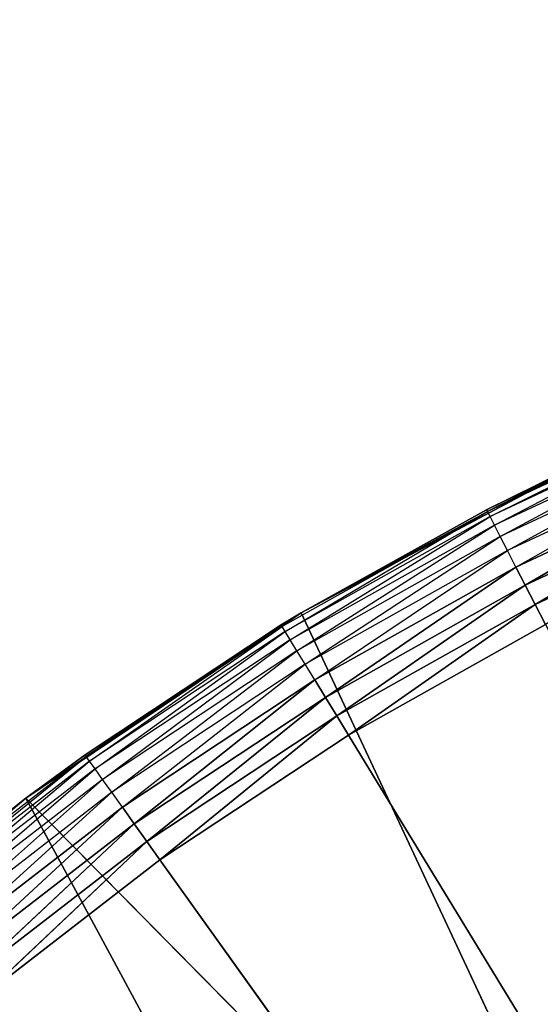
# Model space of a CAD drawing. Header units: centimetres. Extents: x 0.1 to 22.3, y 0.1 to 22.3.
# Tile 575 of 632: x 20.4864 to 20.5672, y 21.1337 to 21.2865. Entities that reach past the tile are written whole.
import ezdxf

# ---------------------------------------------------------------- set-up
doc = ezdxf.new("R2010")
doc.units = ezdxf.units.CM
doc.header["$LTSCALE"] = 2.54
doc.layers.get('0').update_dxf_attribs({"true_color": 0xff5454})

# ---------------------------------------------------------------- blocks, each defined once
blk = doc.blocks.new('Kosz na _mieci DELLA.STL')
at = {"color": 0}
for p, q in [((20.59204, 21.22569, 15.56653), (20.55899, 21.2102, 15.56653)), ((20.55941, 21.2094, 15.56316), (20.59204, 21.22569, 15.56653)), ((20.59239, 21.22486, 15.56316), (20.55941, 21.2094, 15.56316)), ((20.56008, 21.20809, 15.56), (20.59239, 21.22486, 15.56316)), ((20.59297, 21.22351, 15.56), (20.56008, 21.20809, 15.56)), ((20.56099, 21.20631, 15.55714), (20.59297, 21.22351, 15.56)), ((20.59375, 21.22167, 15.55714), (20.56099, 21.20631, 15.55714)), ((20.56212, 21.20412, 15.55468), (20.59375, 21.22167, 15.55714)), ((20.59472, 21.2194, 15.55468), (20.56212, 21.20412, 15.55468)), ((20.56343, 21.20158, 15.55268), (20.59472, 21.2194, 15.55468)), ((20.53008, 21.19446, 15.75), (20.57552, 21.21865, 15.75)), ((20.53008, 21.19446, 15.75), (20.57552, 21.21865, 15.75)), ((20.57552, 21.21865, 15.75), (20.55885, 21.21047, 15.57)), ((20.57552, 21.21865, 15.75), (20.55885, 21.21047, 15.57)), ((20.57552, 21.21865, 15.57), (20.55885, 21.21047, 15.57)), ((20.57552, 21.21865, 15.57), (20.55899, 21.2102, 15.56653)), ((20.59583, 21.21677, 15.55268), (20.56343, 21.20158, 15.55268)), ((20.56487, 21.19877, 15.55121), (20.59583, 21.21677, 15.55268)), ((20.56487, 21.19877, 15.55121), (20.59583, 21.21677, 15.55268)), ((20.59707, 21.21386, 15.55121), (20.56487, 21.19877, 15.55121)), ((20.59707, 21.21386, 15.55121), (20.56487, 21.19877, 15.55121)), ((20.56641, 21.19577, 15.5503), (20.59707, 21.21386, 15.55121)), ((20.56641, 21.19577, 15.5503), (20.59707, 21.21386, 15.55121)), ((20.55899, 21.2102, 15.56653), (20.52716, 21.19234, 15.56653)), ((20.52763, 21.19157, 15.56316), (20.55899, 21.2102, 15.56653)), ((20.53008, 21.19446, 15.75), (20.55885, 21.21047, 15.57)), ((20.55885, 21.21047, 15.57), (20.53008, 21.19446, 15.57)), ((20.53008, 21.19446, 15.75), (20.55885, 21.21047, 15.57)), ((20.53008, 21.19446, 15.57), (20.55899, 21.2102, 15.56653)), ((20.55885, 21.21047, 15.57), (20.55899, 21.2102, 15.56653)), ((20.55941, 21.2094, 15.56316), (20.55899, 21.2102, 15.56653)), ((20.59839, 21.21076, 15.5503), (20.56641, 21.19577, 15.5503)), ((20.59839, 21.21076, 15.5503), (20.56641, 21.19577, 15.5503)), ((20.55941, 21.2094, 15.56316), (20.52763, 21.19157, 15.56316)), ((20.5284, 21.19031, 15.56), (20.55941, 21.2094, 15.56316)), ((20.56008, 21.20809, 15.56), (20.5284, 21.19031, 15.56)), ((20.52944, 21.1886, 15.55714), (20.56008, 21.20809, 15.56)), ((20.56008, 21.20809, 15.56), (20.55941, 21.2094, 15.56316)), ((20.56099, 21.20631, 15.55714), (20.56008, 21.20809, 15.56)), ((20.56099, 21.20631, 15.55714), (20.52944, 21.1886, 15.55714)), ((20.53073, 21.1865, 15.55468), (20.56099, 21.20631, 15.55714)), ((20.56212, 21.20412, 15.55468), (20.56099, 21.20631, 15.55714)), ((20.56212, 21.20412, 15.55468), (20.53073, 21.1865, 15.55468)), ((20.53221, 21.18406, 15.55268), (20.56212, 21.20412, 15.55468)), ((20.56343, 21.20158, 15.55268), (20.56212, 21.20412, 15.55468)), ((20.56343, 21.20158, 15.55268), (20.53221, 21.18406, 15.55268)), ((20.53386, 21.18136, 15.55121), (20.56343, 21.20158, 15.55268)), ((20.53386, 21.18136, 15.55121), (20.56343, 21.20158, 15.55268)), ((20.56487, 21.19877, 15.55121), (20.56343, 21.20158, 15.55268)), ((20.56487, 21.19877, 15.55121), (20.56343, 21.20158, 15.55268)), ((20.56487, 21.19877, 15.55121), (20.53386, 21.18136, 15.55121)), ((20.56487, 21.19877, 15.55121), (20.53386, 21.18136, 15.55121)), ((20.53561, 21.17849, 15.5503), (20.56487, 21.19877, 15.55121)), ((20.53561, 21.17849, 15.5503), (20.56487, 21.19877, 15.55121)), ((20.56641, 21.19577, 15.5503), (20.56487, 21.19877, 15.55121)), ((20.56641, 21.19577, 15.5503), (20.56487, 21.19877, 15.55121)), ((20.48737, 21.16572, 15.75), (20.53008, 21.19446, 15.75)), ((20.48737, 21.16572, 15.75), (20.53008, 21.19446, 15.75)), ((20.49655, 21.17245, 15.57), (20.53008, 21.19446, 15.75)), ((20.49655, 21.17245, 15.57), (20.53008, 21.19446, 15.75)), ((20.53008, 21.19446, 15.57), (20.52701, 21.1926, 15.57)), ((20.52701, 21.1926, 15.57), (20.53008, 21.19446, 15.75)), ((20.52701, 21.1926, 15.57), (20.53008, 21.19446, 15.75)), ((20.53008, 21.19446, 15.57), (20.52716, 21.19234, 15.56653)), ((20.53008, 21.19446, 15.57), (20.53008, 21.19446, 15.75)), ((20.53008, 21.19446, 15.57), (20.53008, 21.19446, 15.75)), ((20.53008, 21.19446, 15.75), (20.59415, 21.05756, 15.75)), ((20.53008, 21.19446, 15.75), (20.59415, 21.05756, 15.75)), ((20.56641, 21.19577, 15.5503), (20.53561, 21.17849, 15.5503)), ((20.56641, 21.19577, 15.5503), (20.53561, 21.17849, 15.5503)), ((20.53742, 21.17552, 15.55), (20.56641, 21.19577, 15.5503)), ((20.53742, 21.17552, 15.55), (20.56641, 21.19577, 15.5503)), ((20.568, 21.19268, 15.55), (20.56641, 21.19577, 15.5503)), ((20.568, 21.19268, 15.55), (20.56641, 21.19577, 15.5503)), ((20.52701, 21.1926, 15.57), (20.49655, 21.17245, 15.57)), ((20.52701, 21.1926, 15.57), (20.49672, 21.1722, 15.56653)), ((20.52716, 21.19234, 15.56653), (20.49672, 21.1722, 15.56653)), ((20.49725, 21.17146, 15.56316), (20.52716, 21.19234, 15.56653)), ((20.52763, 21.19157, 15.56316), (20.49725, 21.17146, 15.56316)), ((20.4981, 21.17027, 15.56), (20.52763, 21.19157, 15.56316)), ((20.52701, 21.1926, 15.57), (20.52716, 21.19234, 15.56653)), ((20.52763, 21.19157, 15.56316), (20.52716, 21.19234, 15.56653)), ((20.5284, 21.19031, 15.56), (20.52763, 21.19157, 15.56316)), ((20.53742, 21.17552, 15.55), (20.568, 21.19268, 15.55)), ((20.53742, 21.17552, 15.55), (20.568, 21.19268, 15.55)), ((20.5284, 21.19031, 15.56), (20.4981, 21.17027, 15.56)), ((20.49927, 21.16864, 15.55714), (20.5284, 21.19031, 15.56)), ((20.52944, 21.1886, 15.55714), (20.5284, 21.19031, 15.56)), ((20.52944, 21.1886, 15.55714), (20.49927, 21.16864, 15.55714)), ((20.5007, 21.16664, 15.55468), (20.52944, 21.1886, 15.55714)), ((20.53073, 21.1865, 15.55468), (20.52944, 21.1886, 15.55714)), ((20.53073, 21.1865, 15.55468), (20.5007, 21.16664, 15.55468)), ((20.50236, 21.16431, 15.55268), (20.53073, 21.1865, 15.55468)), ((20.53221, 21.18406, 15.55268), (20.53073, 21.1865, 15.55468)), ((20.53221, 21.18406, 15.55268), (20.50236, 21.16431, 15.55268)), ((20.5042, 21.16174, 15.55121), (20.53221, 21.18406, 15.55268)), ((20.5042, 21.16174, 15.55121), (20.53221, 21.18406, 15.55268)), ((20.53386, 21.18136, 15.55121), (20.53221, 21.18406, 15.55268)), ((20.53386, 21.18136, 15.55121), (20.53221, 21.18406, 15.55268)), ((20.53386, 21.18136, 15.55121), (20.5042, 21.16174, 15.55121)), ((20.53386, 21.18136, 15.55121), (20.5042, 21.16174, 15.55121)), ((20.50616, 21.159, 15.5503), (20.53386, 21.18136, 15.55121)), ((20.50616, 21.159, 15.5503), (20.53386, 21.18136, 15.55121)), ((20.53561, 21.17849, 15.5503), (20.53386, 21.18136, 15.55121)), ((20.53561, 21.17849, 15.5503), (20.53386, 21.18136, 15.55121)), ((20.53561, 21.17849, 15.5503), (20.50616, 21.159, 15.5503)), ((20.53561, 21.17849, 15.5503), (20.50616, 21.159, 15.5503)), ((20.50818, 21.15618, 15.55), (20.53561, 21.17849, 15.5503)), ((20.50818, 21.15618, 15.55), (20.53561, 21.17849, 15.5503)), ((20.53742, 21.17552, 15.55), (20.53561, 21.17849, 15.5503)), ((20.53742, 21.17552, 15.55), (20.53561, 21.17849, 15.5503)), ((20.50818, 21.15618, 15.55), (20.53742, 21.17552, 15.55)), ((20.50818, 21.15618, 15.55), (20.53742, 21.17552, 15.55)), ((20.53742, 21.17552, 15.55), (20.78747, 20.7658, 15.55)), ((20.53742, 21.17552, 15.55), (20.78747, 20.7658, 15.55)), ((20.49672, 21.1722, 15.56653), (20.46783, 21.14989, 15.56653)), ((20.46841, 21.1492, 15.56316), (20.49672, 21.1722, 15.56653)), ((20.49725, 21.17146, 15.56316), (20.46841, 21.1492, 15.56316)), ((20.46935, 21.14807, 15.56), (20.49725, 21.17146, 15.56316)), ((20.49655, 21.17245, 15.57), (20.48737, 21.16572, 15.75)), ((20.49655, 21.17245, 15.57), (20.48737, 21.16572, 15.75)), ((20.49655, 21.17245, 15.57), (20.48737, 21.16572, 15.57)), ((20.48737, 21.16572, 15.57), (20.49672, 21.1722, 15.56653)), ((20.49655, 21.17245, 15.57), (20.49672, 21.1722, 15.56653)), ((20.49725, 21.17146, 15.56316), (20.49672, 21.1722, 15.56653)), ((20.4981, 21.17027, 15.56), (20.49725, 21.17146, 15.56316)), ((20.4981, 21.17027, 15.56), (20.46935, 21.14807, 15.56)), ((20.47063, 21.14653, 15.55714), (20.4981, 21.17027, 15.56)), ((20.49927, 21.16864, 15.55714), (20.4981, 21.17027, 15.56)), ((20.49927, 21.16864, 15.55714), (20.47063, 21.14653, 15.55714)), ((20.47221, 21.14463, 15.55468), (20.49927, 21.16864, 15.55714)), ((20.5007, 21.16664, 15.55468), (20.49927, 21.16864, 15.55714)), ((20.44784, 21.13274, 15.75), (20.48737, 21.16572, 15.75)), ((20.44784, 21.13274, 15.75), (20.48737, 21.16572, 15.75)), ((20.48737, 21.16572, 15.75), (20.46764, 21.15012, 15.57)), ((20.48737, 21.16572, 15.75), (20.46764, 21.15012, 15.57)), ((20.48737, 21.16572, 15.57), (20.46764, 21.15012, 15.57)), ((20.46783, 21.14989, 15.56653), (20.48737, 21.16572, 15.57)), ((20.5007, 21.16664, 15.55468), (20.47221, 21.14463, 15.55468)), ((20.47403, 21.14244, 15.55268), (20.5007, 21.16664, 15.55468)), ((20.48737, 21.16572, 15.75), (20.48737, 21.16572, 15.57)), ((20.48737, 21.16572, 15.75), (20.48737, 21.16572, 15.57)), ((20.48737, 21.16572, 15.75), (20.59415, 21.05756, 15.75)), ((20.48737, 21.16572, 15.75), (20.59415, 21.05756, 15.75)), ((20.48737, 21.16572, 15.75), (20.55976, 21.03159, 15.75)), ((20.48737, 21.16572, 15.75), (20.55976, 21.03159, 15.75)), ((20.50236, 21.16431, 15.55268), (20.5007, 21.16664, 15.55468)), ((20.50236, 21.16431, 15.55268), (20.47403, 21.14244, 15.55268)), ((20.47606, 21.14001, 15.55121), (20.50236, 21.16431, 15.55268)), ((20.47606, 21.14001, 15.55121), (20.50236, 21.16431, 15.55268)), ((20.5042, 21.16174, 15.55121), (20.50236, 21.16431, 15.55268)), ((20.5042, 21.16174, 15.55121), (20.50236, 21.16431, 15.55268)), ((20.5042, 21.16174, 15.55121), (20.47606, 21.14001, 15.55121)), ((20.5042, 21.16174, 15.55121), (20.47606, 21.14001, 15.55121)), ((20.47821, 21.13742, 15.5503), (20.5042, 21.16174, 15.55121)), ((20.47821, 21.13742, 15.5503), (20.5042, 21.16174, 15.55121)), ((20.50616, 21.159, 15.5503), (20.5042, 21.16174, 15.55121)), ((20.50616, 21.159, 15.5503), (20.5042, 21.16174, 15.55121)), ((20.50616, 21.159, 15.5503), (20.47821, 21.13742, 15.5503)), ((20.50616, 21.159, 15.5503), (20.47821, 21.13742, 15.5503)), ((20.48043, 21.13475, 15.55), (20.50616, 21.159, 15.5503)), ((20.48043, 21.13475, 15.55), (20.50616, 21.159, 15.5503)), ((20.50818, 21.15618, 15.55), (20.50616, 21.159, 15.5503)), ((20.50818, 21.15618, 15.55), (20.50616, 21.159, 15.5503)), ((20.48043, 21.13475, 15.55), (20.50818, 21.15618, 15.55)), ((20.48043, 21.13475, 15.55), (20.50818, 21.15618, 15.55)), ((20.50818, 21.15618, 15.55), (20.78747, 20.7658, 15.55)), ((20.50818, 21.15618, 15.55), (20.78747, 20.7658, 15.55))]:
    blk.add_line(p, q, dxfattribs=at)
mesh = blk.add_polyface(dxfattribs=at)
corners = [(22.13747, 22.1158, 47.35), (0.33747, 22.1158, 47.35), (3.63747, 19.8158, 47.35)]
mesh.append_faces([[corners[k] for k in face] for face in [(0, 1, 2)]], dxfattribs={"color": 0})
mesh = blk.add_polyface(dxfattribs=at)
corners = [(22.13747, 22.1158, 47.25), (18.83747, 19.8158, 47.25), (0.33747, 22.1158, 47.25)]
mesh.append_faces([[corners[k] for k in face] for face in [(0, 1, 2)]], dxfattribs={"color": 0})
mesh = blk.add_polyface(dxfattribs=at)
corners = [(22.13747, 22.1158, 47.35), (3.63747, 19.8158, 47.35), (18.83747, 19.8158, 47.35)]
mesh.append_faces([[corners[k] for k in face] for face in [(0, 1, 2)]], dxfattribs={"color": 0})
mesh = blk.add_polyface(dxfattribs=at)
corners = [(22.13747, 22.1158, 47.35), (18.83747, 19.8158, 47.35), (19.01112, 19.80061, 47.35)]
mesh.append_faces([[corners[k] for k in face] for face in [(0, 1, 2)]], dxfattribs={"color": 0})
mesh = blk.add_polyface(dxfattribs=at)
corners = [(22.13747, 22.1158, 47.25), (19.01112, 19.80061, 47.25), (18.83747, 19.8158, 47.25)]
mesh.append_faces([[corners[k] for k in face] for face in [(0, 1, 2)]], dxfattribs={"color": 0})
mesh = blk.add_polyface(dxfattribs=at)
corners = [(22.13747, 22.1158, 47.35), (19.01112, 19.80061, 47.35), (19.1795, 19.75549, 47.35)]
mesh.append_faces([[corners[k] for k in face] for face in [(0, 1, 2)]], dxfattribs={"color": 0})
mesh = blk.add_polyface(dxfattribs=at)
corners = [(22.13747, 22.1158, 47.25), (19.1795, 19.75549, 47.25), (19.01112, 19.80061, 47.25)]
mesh.append_faces([[corners[k] for k in face] for face in [(0, 1, 2)]], dxfattribs={"color": 0})
mesh = blk.add_polyface(dxfattribs=at)
corners = [(22.13747, 22.1158, 47.35), (19.1795, 19.75549, 47.35), (19.33747, 19.68183, 47.35)]
mesh.append_faces([[corners[k] for k in face] for face in [(0, 1, 2)]], dxfattribs={"color": 0})
mesh = blk.add_polyface(dxfattribs=at)
corners = [(22.13747, 22.1158, 47.25), (19.33747, 19.68183, 47.25), (19.1795, 19.75549, 47.25)]
mesh.append_faces([[corners[k] for k in face] for face in [(0, 1, 2)]], dxfattribs={"color": 0})
mesh = blk.add_polyface(dxfattribs=at)
corners = [(22.13747, 22.1158, 47.35), (19.33747, 19.68183, 47.35), (19.48026, 19.58185, 47.35)]
mesh.append_faces([[corners[k] for k in face] for face in [(0, 1, 2)]], dxfattribs={"color": 0})
mesh = blk.add_polyface(dxfattribs=at)
corners = [(22.13747, 22.1158, 47.25), (19.48026, 19.58185, 47.25), (19.33747, 19.68183, 47.25)]
mesh.append_faces([[corners[k] for k in face] for face in [(0, 1, 2)]], dxfattribs={"color": 0})
mesh = blk.add_polyface(dxfattribs=at)
corners = [(22.13747, 22.1158, 47.35), (19.48026, 19.58185, 47.35), (19.60352, 19.45859, 47.35)]
mesh.append_faces([[corners[k] for k in face] for face in [(0, 1, 2)]], dxfattribs={"color": 0})
mesh = blk.add_polyface(dxfattribs=at)
corners = [(22.13747, 22.1158, 47.25), (19.60352, 19.45859, 47.25), (19.48026, 19.58185, 47.25)]
mesh.append_faces([[corners[k] for k in face] for face in [(0, 1, 2)]], dxfattribs={"color": 0})
mesh = blk.add_polyface(dxfattribs=at)
corners = [(22.13747, 22.1158, 47.35), (19.60352, 19.45859, 47.35), (19.7035, 19.3158, 47.35)]
mesh.append_faces([[corners[k] for k in face] for face in [(0, 1, 2)]], dxfattribs={"color": 0})
mesh = blk.add_polyface(dxfattribs=at)
corners = [(22.13747, 22.1158, 47.25), (19.7035, 19.3158, 47.25), (19.60352, 19.45859, 47.25)]
mesh.append_faces([[corners[k] for k in face] for face in [(0, 1, 2)]], dxfattribs={"color": 0})
mesh = blk.add_polyface(dxfattribs=at)
corners = [(22.13747, 22.1158, 47.35), (19.7035, 19.3158, 47.35), (19.77717, 19.15782, 47.35)]
mesh.append_faces([[corners[k] for k in face] for face in [(0, 1, 2)]], dxfattribs={"color": 0})
mesh = blk.add_polyface(dxfattribs=at)
corners = [(22.13747, 22.1158, 47.25), (19.77717, 19.15782, 47.25), (19.7035, 19.3158, 47.25)]
mesh.append_faces([[corners[k] for k in face] for face in [(0, 1, 2)]], dxfattribs={"color": 0})
mesh = blk.add_polyface(dxfattribs=at)
corners = [(22.13747, 22.1158, 47.35), (19.77717, 19.15782, 47.35), (19.82228, 18.98945, 47.35)]
mesh.append_faces([[corners[k] for k in face] for face in [(0, 1, 2)]], dxfattribs={"color": 0})
mesh = blk.add_polyface(dxfattribs=at)
corners = [(22.13747, 22.1158, 47.25), (19.82228, 18.98945, 47.25), (19.77717, 19.15782, 47.25)]
mesh.append_faces([[corners[k] for k in face] for face in [(0, 1, 2)]], dxfattribs={"color": 0})
mesh = blk.add_polyface(dxfattribs=at)
corners = [(22.13747, 22.1158, 47.35), (19.82228, 18.98945, 47.35), (19.83748, 18.8158, 47.35)]
mesh.append_faces([[corners[k] for k in face] for face in [(0, 1, 2)]], dxfattribs={"color": 0})
mesh = blk.add_polyface(dxfattribs=at)
corners = [(22.13747, 22.1158, 47.25), (19.83748, 18.8158, 47.25), (19.82228, 18.98945, 47.25)]
mesh.append_faces([[corners[k] for k in face] for face in [(0, 1, 2)]], dxfattribs={"color": 0})
mesh = blk.add_polyface(dxfattribs=at)
corners = [(22.13747, 22.1158, 47.35), (19.83748, 18.8158, 47.35), (22.13747, 0.3158, 47.35)]
mesh.append_faces([[corners[k] for k in face] for face in [(0, 1, 2)]], dxfattribs={"color": 0})
mesh = blk.add_polyface(dxfattribs=at)
corners = [(22.13747, 0.3158, 47.25), (19.83748, 3.6158, 47.25), (22.13747, 22.1158, 47.25)]
mesh.append_faces([[corners[k] for k in face] for face in [(0, 1, 2)]], dxfattribs={"color": 0})
mesh = blk.add_polyface(dxfattribs=at)
corners = [(22.13747, 22.1158, 47.25), (19.83748, 3.6158, 47.25), (19.83748, 18.8158, 47.25)]
mesh.append_faces([[corners[k] for k in face] for face in [(0, 1, 2)]], dxfattribs={"color": 0})
mesh = blk.add_polyface(dxfattribs=at)
corners = [(21.83747, 0.6158, 15.75), (0.63747, 0.6158, 15.75), (21.83747, 21.8158, 15.75)]
mesh.append_faces([[corners[k] for k in face] for face in [(0, 1, 2)]], dxfattribs={"color": 0})
mesh = blk.add_polyface(dxfattribs=at)
corners = [(21.83747, 21.8158, 15.75), (0.63747, 0.6158, 15.75), (0.63747, 21.8158, 15.75)]
mesh.append_faces([[corners[k] for k in face] for face in [(0, 1, 2)]], dxfattribs={"color": 0})
mesh = blk.add_polyface(dxfattribs=at)
corners = [(21.83747, 0.6158, 15.95), (0.63747, 21.8158, 15.95), (0.63747, 0.6158, 15.95)]
mesh.append_faces([[corners[k] for k in face] for face in [(0, 1, 2)]], dxfattribs={"color": 0})
mesh = blk.add_polyface(dxfattribs=at)
corners = [(21.83747, 21.8158, 15.95), (0.63747, 21.8158, 15.95), (21.83747, 0.6158, 15.95)]
mesh.append_faces([[corners[k] for k in face] for face in [(0, 1, 2)]], dxfattribs={"color": 0})
mesh = blk.add_polyface(dxfattribs=at)
corners = [(20.57552, 21.21865, 15.57), (20.59204, 21.22569, 15.56653), (20.55899, 21.2102, 15.56653)]
mesh.append_faces([[corners[k] for k in face] for face in [(0, 1, 2)]], dxfattribs={"color": 0})
mesh = blk.add_polyface(dxfattribs=at)
corners = [(20.57552, 21.21865, 15.75), (20.55885, 21.21047, 15.57), (20.53008, 21.19446, 15.75)]
mesh.append_faces([[corners[k] for k in face] for face in [(0, 1, 2)]], dxfattribs={"color": 0})
mesh = blk.add_polyface(dxfattribs=at)
corners = [(20.59415, 21.05756, 15.75), (20.57552, 21.21865, 15.75), (20.53008, 21.19446, 15.75)]
mesh.append_faces([[corners[k] for k in face] for face in [(0, 1, 2)]], dxfattribs={"color": 0})
mesh = blk.add_polyface(dxfattribs=at)
corners = [(20.57552, 21.21865, 15.75), (20.57552, 21.21865, 15.57), (20.55885, 21.21047, 15.57)]
mesh.append_faces([[corners[k] for k in face] for face in [(0, 1, 2)]], dxfattribs={"color": 0})
mesh = blk.add_polyface(dxfattribs=at)
corners = [(20.59583, 21.21677, 15.55268), (20.56487, 21.19877, 15.55121), (20.56343, 21.20158, 15.55268)]
mesh.append_faces([[corners[k] for k in face] for face in [(0, 1, 2)]], dxfattribs={"color": 0})
mesh = blk.add_polyface(dxfattribs=at)
corners = [(20.59707, 21.21386, 15.55121), (20.56487, 21.19877, 15.55121), (20.59583, 21.21677, 15.55268)]
mesh.append_faces([[corners[k] for k in face] for face in [(0, 1, 2)]], dxfattribs={"color": 0})
mesh = blk.add_polyface(dxfattribs=at)
corners = [(20.59707, 21.21386, 15.55121), (20.56641, 21.19577, 15.5503), (20.56487, 21.19877, 15.55121)]
mesh.append_faces([[corners[k] for k in face] for face in [(0, 1, 2)]], dxfattribs={"color": 0})
mesh = blk.add_polyface(dxfattribs=at)
corners = [(20.59839, 21.21076, 15.5503), (20.56641, 21.19577, 15.5503), (20.59707, 21.21386, 15.55121)]
mesh.append_faces([[corners[k] for k in face] for face in [(0, 1, 2)]], dxfattribs={"color": 0})
mesh = blk.add_polyface(dxfattribs=at)
corners = [(20.53008, 21.19446, 15.75), (20.55885, 21.21047, 15.57), (20.53008, 21.19446, 15.57)]
mesh.append_faces([[corners[k] for k in face] for face in [(0, 1, 2)]], dxfattribs={"color": 0})
mesh = blk.add_polyface(dxfattribs=at)
corners = [(20.59839, 21.21076, 15.5503), (20.568, 21.19268, 15.55), (20.56641, 21.19577, 15.5503)]
mesh.append_faces([[corners[k] for k in face] for face in [(0, 1, 2)]], dxfattribs={"color": 0})
mesh = blk.add_polyface(dxfattribs=at)
corners = [(20.56343, 21.20158, 15.55268), (20.53386, 21.18136, 15.55121), (20.53221, 21.18406, 15.55268)]
mesh.append_faces([[corners[k] for k in face] for face in [(0, 1, 2)]], dxfattribs={"color": 0})
mesh = blk.add_polyface(dxfattribs=at)
corners = [(20.56487, 21.19877, 15.55121), (20.53386, 21.18136, 15.55121), (20.56343, 21.20158, 15.55268)]
mesh.append_faces([[corners[k] for k in face] for face in [(0, 1, 2)]], dxfattribs={"color": 0})
mesh = blk.add_polyface(dxfattribs=at)
corners = [(20.56487, 21.19877, 15.55121), (20.53561, 21.17849, 15.5503), (20.53386, 21.18136, 15.55121)]
mesh.append_faces([[corners[k] for k in face] for face in [(0, 1, 2)]], dxfattribs={"color": 0})
mesh = blk.add_polyface(dxfattribs=at)
corners = [(20.56641, 21.19577, 15.5503), (20.53561, 21.17849, 15.5503), (20.56487, 21.19877, 15.55121)]
mesh.append_faces([[corners[k] for k in face] for face in [(0, 1, 2)]], dxfattribs={"color": 0})
mesh = blk.add_polyface(dxfattribs=at)
corners = [(20.53008, 21.19446, 15.75), (20.49655, 21.17245, 15.57), (20.48737, 21.16572, 15.75)]
mesh.append_faces([[corners[k] for k in face] for face in [(0, 1, 2)]], dxfattribs={"color": 0})
mesh = blk.add_polyface(dxfattribs=at)
corners = [(20.59415, 21.05756, 15.75), (20.53008, 21.19446, 15.75), (20.48737, 21.16572, 15.75)]
mesh.append_faces([[corners[k] for k in face] for face in [(0, 1, 2)]], dxfattribs={"color": 0})
mesh = blk.add_polyface(dxfattribs=at)
corners = [(20.53008, 21.19446, 15.75), (20.52701, 21.1926, 15.57), (20.49655, 21.17245, 15.57)]
mesh.append_faces([[corners[k] for k in face] for face in [(0, 1, 2)]], dxfattribs={"color": 0})
mesh = blk.add_polyface(dxfattribs=at)
corners = [(20.53008, 21.19446, 15.75), (20.53008, 21.19446, 15.57), (20.52701, 21.1926, 15.57)]
mesh.append_faces([[corners[k] for k in face] for face in [(0, 1, 2)]], dxfattribs={"color": 0})
mesh = blk.add_polyface(dxfattribs=at)
corners = [(20.56641, 21.19577, 15.5503), (20.53742, 21.17552, 15.55), (20.53561, 21.17849, 15.5503)]
mesh.append_faces([[corners[k] for k in face] for face in [(0, 1, 2)]], dxfattribs={"color": 0})
mesh = blk.add_polyface(dxfattribs=at)
corners = [(20.568, 21.19268, 15.55), (20.53742, 21.17552, 15.55), (20.56641, 21.19577, 15.5503)]
mesh.append_faces([[corners[k] for k in face] for face in [(0, 1, 2)]], dxfattribs={"color": 0})
mesh = blk.add_polyface(dxfattribs=at)
corners = [(20.78747, 20.7658, 15.55), (20.53742, 21.17552, 15.55), (20.568, 21.19268, 15.55)]
mesh.append_faces([[corners[k] for k in face] for face in [(0, 1, 2)]], dxfattribs={"color": 0})
mesh = blk.add_polyface(dxfattribs=at)
corners = [(20.53221, 21.18406, 15.55268), (20.5042, 21.16174, 15.55121), (20.50236, 21.16431, 15.55268)]
mesh.append_faces([[corners[k] for k in face] for face in [(0, 1, 2)]], dxfattribs={"color": 0})
mesh = blk.add_polyface(dxfattribs=at)
corners = [(20.53386, 21.18136, 15.55121), (20.5042, 21.16174, 15.55121), (20.53221, 21.18406, 15.55268)]
mesh.append_faces([[corners[k] for k in face] for face in [(0, 1, 2)]], dxfattribs={"color": 0})
mesh = blk.add_polyface(dxfattribs=at)
corners = [(20.53386, 21.18136, 15.55121), (20.50616, 21.159, 15.5503), (20.5042, 21.16174, 15.55121)]
mesh.append_faces([[corners[k] for k in face] for face in [(0, 1, 2)]], dxfattribs={"color": 0})
mesh = blk.add_polyface(dxfattribs=at)
corners = [(20.53561, 21.17849, 15.5503), (20.50616, 21.159, 15.5503), (20.53386, 21.18136, 15.55121)]
mesh.append_faces([[corners[k] for k in face] for face in [(0, 1, 2)]], dxfattribs={"color": 0})
mesh = blk.add_polyface(dxfattribs=at)
corners = [(20.53561, 21.17849, 15.5503), (20.50818, 21.15618, 15.55), (20.50616, 21.159, 15.5503)]
mesh.append_faces([[corners[k] for k in face] for face in [(0, 1, 2)]], dxfattribs={"color": 0})
mesh = blk.add_polyface(dxfattribs=at)
corners = [(20.53742, 21.17552, 15.55), (20.50818, 21.15618, 15.55), (20.53561, 21.17849, 15.5503)]
mesh.append_faces([[corners[k] for k in face] for face in [(0, 1, 2)]], dxfattribs={"color": 0})
mesh = blk.add_polyface(dxfattribs=at)
corners = [(20.78747, 20.7658, 15.55), (20.50818, 21.15618, 15.55), (20.53742, 21.17552, 15.55)]
mesh.append_faces([[corners[k] for k in face] for face in [(0, 1, 2)]], dxfattribs={"color": 0})
mesh = blk.add_polyface(dxfattribs=at)
corners = [(20.48737, 21.16572, 15.75), (20.49655, 21.17245, 15.57), (20.48737, 21.16572, 15.57)]
mesh.append_faces([[corners[k] for k in face] for face in [(0, 1, 2)]], dxfattribs={"color": 0})
mesh = blk.add_polyface(dxfattribs=at)
corners = [(20.48737, 21.16572, 15.75), (20.46764, 21.15012, 15.57), (20.44784, 21.13274, 15.75)]
mesh.append_faces([[corners[k] for k in face] for face in [(0, 1, 2)]], dxfattribs={"color": 0})
mesh = blk.add_polyface(dxfattribs=at)
corners = [(20.55976, 21.03159, 15.75), (20.48737, 21.16572, 15.75), (20.44784, 21.13274, 15.75)]
mesh.append_faces([[corners[k] for k in face] for face in [(0, 1, 2)]], dxfattribs={"color": 0})
mesh = blk.add_polyface(dxfattribs=at)
corners = [(20.48737, 21.16572, 15.75), (20.48737, 21.16572, 15.57), (20.46764, 21.15012, 15.57)]
mesh.append_faces([[corners[k] for k in face] for face in [(0, 1, 2)]], dxfattribs={"color": 0})
mesh = blk.add_polyface(dxfattribs=at)
corners = [(20.59415, 21.05756, 15.75), (20.48737, 21.16572, 15.75), (20.55976, 21.03159, 15.75)]
mesh.append_faces([[corners[k] for k in face] for face in [(0, 1, 2)]], dxfattribs={"color": 0})
mesh = blk.add_polyface(dxfattribs=at)
corners = [(20.50236, 21.16431, 15.55268), (20.47606, 21.14001, 15.55121), (20.47403, 21.14244, 15.55268)]
mesh.append_faces([[corners[k] for k in face] for face in [(0, 1, 2)]], dxfattribs={"color": 0})
mesh = blk.add_polyface(dxfattribs=at)
corners = [(20.5042, 21.16174, 15.55121), (20.47606, 21.14001, 15.55121), (20.50236, 21.16431, 15.55268)]
mesh.append_faces([[corners[k] for k in face] for face in [(0, 1, 2)]], dxfattribs={"color": 0})
mesh = blk.add_polyface(dxfattribs=at)
corners = [(20.5042, 21.16174, 15.55121), (20.47821, 21.13742, 15.5503), (20.47606, 21.14001, 15.55121)]
mesh.append_faces([[corners[k] for k in face] for face in [(0, 1, 2)]], dxfattribs={"color": 0})
mesh = blk.add_polyface(dxfattribs=at)
corners = [(20.50616, 21.159, 15.5503), (20.47821, 21.13742, 15.5503), (20.5042, 21.16174, 15.55121)]
mesh.append_faces([[corners[k] for k in face] for face in [(0, 1, 2)]], dxfattribs={"color": 0})
mesh = blk.add_polyface(dxfattribs=at)
corners = [(20.50616, 21.159, 15.5503), (20.48043, 21.13475, 15.55), (20.47821, 21.13742, 15.5503)]
mesh.append_faces([[corners[k] for k in face] for face in [(0, 1, 2)]], dxfattribs={"color": 0})
mesh = blk.add_polyface(dxfattribs=at)
corners = [(20.50818, 21.15618, 15.55), (20.48043, 21.13475, 15.55), (20.50616, 21.159, 15.5503)]
mesh.append_faces([[corners[k] for k in face] for face in [(0, 1, 2)]], dxfattribs={"color": 0})
mesh = blk.add_polyface(dxfattribs=at)
corners = [(20.78747, 20.7658, 15.55), (20.48043, 21.13475, 15.55), (20.50818, 21.15618, 15.55)]
mesh.append_faces([[corners[k] for k in face] for face in [(0, 1, 2)]], dxfattribs={"color": 0})
mesh = blk.add_polyface(dxfattribs=at)
corners = [(20.78747, 20.7658, 15.55), (20.45432, 21.11135, 15.55), (20.48043, 21.13475, 15.55)]
mesh.append_faces([[corners[k] for k in face] for face in [(0, 1, 2)]], dxfattribs={"color": 0})

msp = doc.modelspace()

# ---------------------------------------------------------------- block references
at = {"color": 0}
msp.add_blockref('Kosz na _mieci DELLA.STL', (0, 0), dxfattribs=at)

doc.saveas('drawing.dxf')
